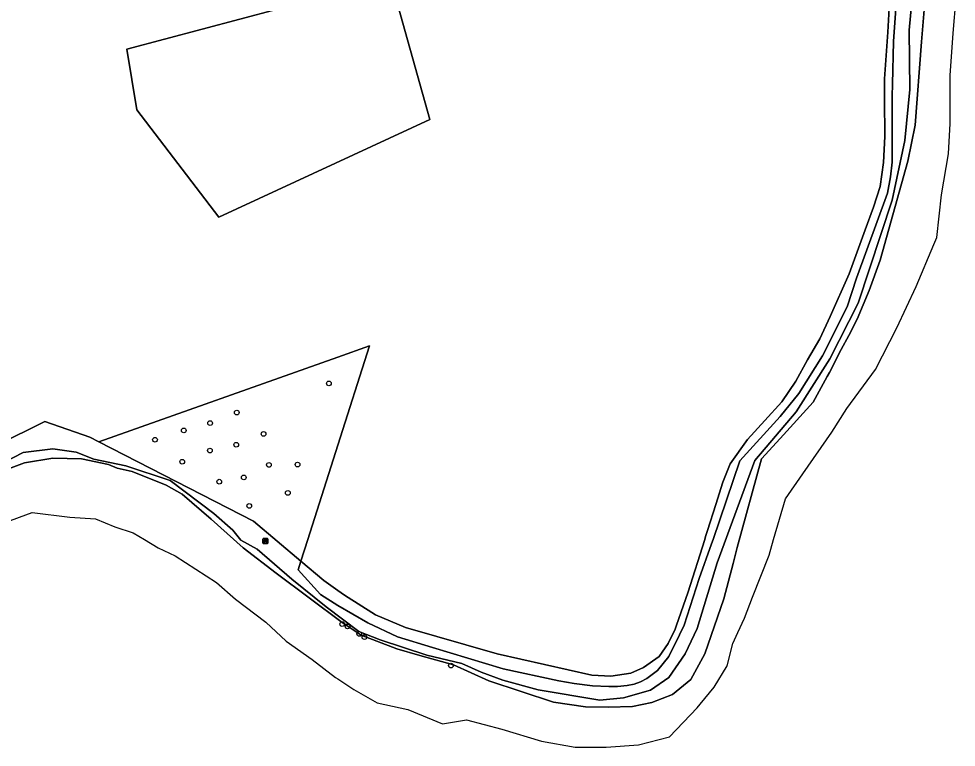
# Model space of a CAD drawing. Extents: x 162510 to 163918, y 388494 to 389774.
# Drawn here: x 163433.6 to 163628.6, y 388706.8 to 388858.3 of the extents above; entities that cross this region are included whole.
import ezdxf

# ---------------------------------------------------------------- set-up
doc = ezdxf.new("R2010")
doc.units = 0
for name, color, linetype in [('IMGEO_Bank', 7, 'Continuous'), ('IMGEO_Boom', 7, 'Continuous'), ('IMGEO_Grasland_agrarisch', 7, 'Continuous'), ('IMGEO_Grasland_overig', 7, 'Continuous'), ('IMGEO_Hek', 7, 'Continuous'), ('IMGEO_Loofbos', 7, 'Continuous'), ('IMGEO_Rivier', 7, 'Continuous')]:
    doc.layers.add(name, color=color, linetype=linetype)

msp = doc.modelspace()

# ---------------------------------------------------------------- linework, layer by layer
at = {"layer": 'IMGEO_Bank'}
for p, q in [((163484.43, 388749.26), (163484.43, 388750.1)), ((163484.43, 388750.1), (163484.43, 388749.26)), ((163484.5, 388750.18), (163485.35, 388750.18)), ((163485.35, 388750.18), (163484.5, 388750.18)), ((163485.43, 388750.11), (163485.43, 388749.27)), ((163485.43, 388749.27), (163485.43, 388750.11)), ((163485.36, 388749.18), (163484.51, 388749.18)), ((163484.51, 388749.18), (163485.36, 388749.18)), ((163485.13, 388749.58), (163484.73, 388749.58)), ((163484.74, 388749.69), (163484.74, 388749.79)), ((163484.78, 388749.79), (163484.78, 388749.69)), ((163485.07, 388749.8), (163484.79, 388749.8)), ((163484.79, 388749.68), (163485.07, 388749.68)), ((163485.08, 388749.69), (163485.08, 388749.79)), ((163485.12, 388749.79), (163485.12, 388749.69))]:
    msp.add_line(p, q, dxfattribs=at)
for points in [[(163484.68, 388749.58), (163484.53, 388749.58), (163484.65, 388749.68), (163484.73, 388749.68)], [(163484.73, 388749.8), (163484.65, 388749.8), (163484.65, 388749.96), (163485.21, 388749.96), (163485.21, 388749.8), (163485.13, 388749.8)], [(163484.73, 388749.57), (163484.73, 388749.37), (163484.68, 388749.37), (163484.68, 388749.57)], [(163485.13, 388749.68), (163485.21, 388749.68), (163485.32, 388749.58), (163485.18, 388749.58)], [(163485.18, 388749.57), (163485.18, 388749.37), (163485.13, 388749.37), (163485.13, 388749.57)]]:
    msp.add_lwpolyline(points, dxfattribs=at)
for centre, radius, start, end in [((163484.51, 388750.1), 0.0779, 92.4484, 184.2845), ((163484.51, 388750.1), 0.0779, 92.4484, 184.2845), ((163485.35, 388750.1), 0.0779, 2.4484, 94.2845), ((163485.35, 388750.1), 0.0779, 2.4484, 94.2845), ((163484.51, 388749.26), 0.0779, 182.4484, 274.2845), ((163484.51, 388749.26), 0.0779, 182.4484, 274.2845), ((163484.68, 388749.57), 0.00671, 2.8957, 87.1043), ((163484.73, 388749.79), 0.00671, 2.8957, 87.1043), ((163484.73, 388749.69), 0.00671, 272.8957, 357.1043), ((163484.73, 388749.57), 0.00671, 92.8957, 177.1043), ((163484.79, 388749.79), 0.00671, 92.8957, 177.1043), ((163484.79, 388749.69), 0.00671, 182.8957, 267.1043), ((163485.07, 388749.79), 0.00671, 2.8957, 87.1043), ((163485.07, 388749.69), 0.00671, 272.8957, 357.1043), ((163485.13, 388749.79), 0.00671, 92.8957, 177.1043), ((163485.13, 388749.69), 0.00671, 182.8957, 267.1043), ((163485.13, 388749.57), 0.00671, 2.8957, 87.1043), ((163485.18, 388749.57), 0.00671, 92.8957, 177.1043), ((163485.35, 388749.26), 0.0779, 272.4484, 4.2845), ((163485.35, 388749.26), 0.0779, 272.4484, 4.2845)]:
    msp.add_arc(centre, radius, start, end, dxfattribs=at)
at = {"layer": 'IMGEO_Boom'}
for centre in [(163498.13, 388782.47), (163478.98, 388776.4), (163473.45, 388774.21), (163467.97, 388772.68), (163484.55, 388771.96), (163461.98, 388770.75), (163478.86, 388769.71), (163473.41, 388768.51), (163467.63, 388766.18), (163485.68, 388765.53), (163491.62, 388765.59), (163475.35, 388762.03), (163480.44, 388762.91), (163489.6, 388759.7), (163481.58, 388756.98), (163500.9, 388732.42), (163502.02, 388731.94), (163504.45, 388730.38), (163505.53, 388729.71), (163523.52, 388723.79)]:
    msp.add_circle(centre, 0.489, dxfattribs=at)
at = {"layer": 'IMGEO_Grasland_agrarisch'}
msp.add_lwpolyline([(163456.11, 388851.95), (163510.94, 388866.6), (163519.14, 388837.37), (163475.22, 388817.02), (163458.2, 388839.32)], close=True, dxfattribs=at)
for points in [[(163439.05, 388774.52), (163448.44, 388771.29), (163450.31, 388770.33), (163500, 388787.94), (163506.57, 388790.27), (163500, 388769.63), (163493.75, 388750), (163492.32, 388745.52), (163497.07, 388741.46), (163500, 388739.39), (163501.36, 388738.44), (163507.84, 388734.35), (163514.08, 388731.71), (163533.12, 388726.23), (163552.79, 388721.78), (163556.74, 388721.57), (163560.89, 388722.18), (163563.52, 388723.41), (163566.83, 388725.64), (163568.69, 388728.35), (163570.16, 388731.38), (163570.44, 388732.19), (163572.78, 388738.93), (163576.28, 388750), (163576.48, 388750.65), (163576.88, 388751.9), (163578.56, 388757.29), (163580.05, 388761.91), (163581.55, 388765.77), (163585.19, 388770.79), (163588.77, 388774.75), (163592.33, 388778.62), (163595.22, 388782.95), (163597.68, 388787.34), (163600.19, 388791.72), (163602.38, 388796.38), (163606.33, 388805.22), (163609.65, 388814.42), (163611.41, 388819.13), (163612.74, 388823.42), (163613.49, 388828.39), (163613.7, 388833.8), (163613.67, 388841.57), (163613.65, 388845.8), (163614.34, 388855.48), (163614.61, 388860.47)], [(163428.24, 388769.25), (163435.36, 388772.64), (163439.05, 388774.52)]]:
    msp.add_lwpolyline(points, dxfattribs=at)
at = {"layer": 'IMGEO_Grasland_overig'}
for points in [[(163426.57, 388764.02), (163434.58, 388768.09), (163440.73, 388768.89), (163445.57, 388768.16), (163449.23, 388766.74), (163455.92, 388765.29), (163465.12, 388762.26), (163474.2, 388755.43), (163478.17, 388751.94), (163479.81, 388749.85), (163483.22, 388747.96), (163490.46, 388741.74), (163497.56, 388736.02), (163504.39, 388730.86), (163508.83, 388729.13), (163518.52, 388725.96), (163525.77, 388724.24), (163529.77, 388722.4), (163534.31, 388720.74), (163541.68, 388718.74), (163554.46, 388716.6), (163559.38, 388717.08), (163564.98, 388718.7), (163568.84, 388721.3), (163572.23, 388726.21), (163574.73, 388731.51), (163578.89, 388745.14), (163586.7, 388766.41), (163595.3, 388776.55), (163602.3, 388787.58), (163608.21, 388799.17), (163615.29, 388820.55), (163617.86, 388832.98), (163618.93, 388843.6), (163618.8, 388855.9), (163619.6, 388864.9)], [(163619.6, 388864.9), (163618.8, 388855.9), (163618.93, 388843.6), (163617.86, 388832.98), (163615.29, 388820.55), (163608.21, 388799.17), (163602.3, 388787.58), (163595.3, 388776.55), (163586.7, 388766.41), (163578.89, 388745.14), (163574.73, 388731.51), (163572.23, 388726.21), (163568.84, 388721.3), (163564.98, 388718.7), (163559.38, 388717.08), (163554.46, 388716.6), (163541.68, 388718.74), (163534.31, 388720.74), (163529.77, 388722.4), (163525.77, 388724.24), (163518.52, 388725.96), (163508.83, 388729.13), (163504.39, 388730.86), (163497.56, 388736.02), (163490.46, 388741.74), (163483.22, 388747.96), (163479.81, 388749.85), (163478.17, 388751.94), (163474.2, 388755.43), (163465.12, 388762.26), (163455.92, 388765.29), (163449.23, 388766.74), (163445.57, 388768.16), (163440.73, 388768.89), (163434.58, 388768.09), (163426.57, 388764.02)], [(163616.14, 388862.42), (163615.51, 388853.53), (163615.33, 388844.7), (163615.28, 388842.19), (163615.23, 388828.45), (163614.92, 388825.42), (163614.29, 388822.01), (163607.82, 388804.32), (163605.92, 388798.38), (163600.78, 388788.2), (163595.87, 388780.35), (163591.95, 388775.59), (163583.6, 388766.39), (163578.04, 388750), (163577.71, 388749.08), (163575.15, 388741.88), (163572, 388732.18), (163571.03, 388730.21), (163568.79, 388725.66), (163566.44, 388722.77), (163564.25, 388721.11), (163562.96, 388720.41), (163561.63, 388719.93), (163560.13, 388719.66), (163558.15, 388719.45), (163556.34, 388719.45), (163552.97, 388719.56), (163549.17, 388720.09), (163545.97, 388720.63), (163534.4, 388723.09), (163519.7, 388727.53), (163512.4, 388729.77), (163506.2, 388732.71), (163500, 388736.29), (163496.36, 388738.58), (163491.73, 388743.71), (163492.32, 388745.52), (163482.48, 388753.84), (163450.31, 388770.33), (163448.44, 388771.29), (163439.05, 388774.52), (163435.36, 388772.64), (163428.24, 388769.25)], [(163429.26, 388763.89), (163434.86, 388765.95), (163440.74, 388766.93), (163446.71, 388766.8), (163452.3, 388765.61), (163454.08, 388764.87), (163457.23, 388764.16), (163464.27, 388761.3), (163467.6, 388759.4), (163473.64, 388754.26), (163480.33, 388748.29), (163487.19, 388742.99), (163500.91, 388732.74), (163501.12, 388732.6), (163504.85, 388730.08), (163512.26, 388727.26), (163517.06, 388725.91), (163524.04, 388723.95), (163531.38, 388720.6), (163544.84, 388716.16), (163551.48, 388715.2), (163556.21, 388715.14), (163561.3, 388715.27), (163565.3, 388716.12), (163569.58, 388717.75), (163573.41, 388720.9), (163576.28, 388726.25), (163580.23, 388737.64), (163582.2, 388745.01), (163583.01, 388748.36), (163588.11, 388766.8), (163591.96, 388771.02), (163598.8, 388778.55), (163601.77, 388783.91), (163602.21, 388784.71), (163604.66, 388789.48), (163606.22, 388792.46), (163607.96, 388795.79), (163610.51, 388801.79), (163612.79, 388808.11), (163618.52, 388828.69), (163620.04, 388836.16), (163621.37, 388853.48), (163622.1, 388862.74)], [(163614.61, 388860.47), (163614.34, 388855.48), (163613.65, 388845.8), (163613.67, 388841.57), (163613.7, 388833.8), (163613.49, 388828.39), (163612.74, 388823.42), (163611.41, 388819.13), (163609.65, 388814.42), (163606.33, 388805.22), (163602.38, 388796.38), (163600.19, 388791.72), (163597.68, 388787.34), (163595.22, 388782.95), (163592.33, 388778.62), (163588.77, 388774.75), (163585.19, 388770.79), (163581.55, 388765.77), (163580.05, 388761.91), (163578.56, 388757.29), (163576.88, 388751.9), (163576.48, 388750.65), (163576.28, 388750), (163572.78, 388738.93), (163570.44, 388732.19), (163570.16, 388731.38), (163568.69, 388728.35), (163566.83, 388725.64), (163563.52, 388723.41), (163560.89, 388722.18), (163556.74, 388721.57), (163552.79, 388721.78), (163533.12, 388726.23), (163514.08, 388731.71), (163507.84, 388734.35), (163501.36, 388738.44), (163500, 388739.39), (163497.07, 388741.46), (163492.32, 388745.52), (163491.73, 388743.71), (163496.36, 388738.58), (163500, 388736.29), (163506.2, 388732.71), (163512.4, 388729.77), (163519.7, 388727.53), (163534.4, 388723.09), (163545.97, 388720.63), (163549.17, 388720.09), (163552.97, 388719.56), (163556.34, 388719.45), (163558.15, 388719.45), (163560.13, 388719.66), (163561.63, 388719.93), (163562.96, 388720.41), (163564.25, 388721.11), (163566.44, 388722.77), (163568.79, 388725.66), (163571.03, 388730.21), (163572, 388732.18), (163575.15, 388741.88), (163577.71, 388749.08), (163578.04, 388750), (163583.6, 388766.39), (163591.95, 388775.59), (163595.87, 388780.35), (163600.78, 388788.2), (163605.92, 388798.38), (163607.82, 388804.32), (163614.29, 388822.01), (163614.92, 388825.42), (163615.23, 388828.45), (163615.28, 388842.19), (163615.33, 388844.7), (163615.51, 388853.53), (163616.14, 388862.42)]]:
    msp.add_lwpolyline(points, dxfattribs=at)
at = {"layer": 'IMGEO_Hek'}
for points in [[(163620.51, 388880.95), (163618.92, 388875.74), (163617.68, 388870.26), (163616.14, 388862.42), (163615.51, 388853.53), (163615.33, 388844.7), (163615.28, 388842.19)], [(163613.67, 388841.57), (163613.65, 388845.8), (163614.34, 388855.48), (163614.61, 388860.47), (163615.78, 388865.66), (163616.48, 388869.94), (163617.55, 388874.16), (163618.55, 388878.13)], [(163615.28, 388842.19), (163615.23, 388828.45), (163614.92, 388825.42), (163614.29, 388822.01), (163607.82, 388804.32), (163605.92, 388798.38), (163600.78, 388788.2), (163595.87, 388780.35), (163591.95, 388775.59), (163583.6, 388766.39), (163578.04, 388750), (163577.71, 388749.08)], [(163576.88, 388751.9), (163578.56, 388757.29), (163580.05, 388761.91), (163581.55, 388765.77), (163585.19, 388770.79), (163588.77, 388774.75), (163592.33, 388778.62), (163595.22, 388782.95), (163597.68, 388787.34), (163600.19, 388791.72), (163602.38, 388796.38), (163606.33, 388805.22), (163609.65, 388814.42), (163611.41, 388819.13), (163612.74, 388823.42), (163613.49, 388828.39), (163613.7, 388833.8), (163613.67, 388841.57)], [(163450.31, 388770.33), (163500, 388787.94), (163506.57, 388790.27), (163500, 388769.63), (163493.75, 388750), (163492.32, 388745.52)], [(163428.24, 388769.25), (163435.36, 388772.64), (163439.05, 388774.52), (163448.44, 388771.29), (163450.31, 388770.33)], [(163450.31, 388770.33), (163482.48, 388753.84)], [(163492.32, 388745.52), (163482.48, 388753.84)], [(163570.44, 388732.19), (163572.78, 388738.93), (163576.28, 388750), (163576.48, 388750.65), (163576.88, 388751.9)], [(163577.71, 388749.08), (163575.15, 388741.88), (163572, 388732.18), (163571.03, 388730.21)], [(163491.73, 388743.71), (163492.32, 388745.52)], [(163492.32, 388745.52), (163497.07, 388741.46), (163500, 388739.39), (163501.36, 388738.44), (163507.84, 388734.35), (163514.08, 388731.71), (163533.12, 388726.23), (163552.79, 388721.78), (163556.74, 388721.57), (163560.89, 388722.18), (163563.52, 388723.41), (163566.83, 388725.64), (163568.69, 388728.35), (163570.16, 388731.38), (163570.44, 388732.19)], [(163571.03, 388730.21), (163568.79, 388725.66), (163566.44, 388722.77), (163564.25, 388721.11), (163562.96, 388720.41), (163561.63, 388719.93), (163560.13, 388719.66), (163558.15, 388719.45), (163556.34, 388719.45), (163552.97, 388719.56), (163549.17, 388720.09), (163545.97, 388720.63), (163534.4, 388723.09), (163519.7, 388727.53), (163512.4, 388729.77), (163506.2, 388732.71), (163500, 388736.29), (163496.36, 388738.58), (163491.73, 388743.71)]]:
    msp.add_lwpolyline(points, dxfattribs=at)
at = {"layer": 'IMGEO_Loofbos'}
for points in [[(163456.11, 388851.95), (163458.2, 388839.32), (163475.22, 388817.02), (163519.14, 388837.37), (163510.94, 388866.6)], [(163482.48, 388753.84), (163492.32, 388745.52), (163493.75, 388750), (163500, 388769.63), (163506.57, 388790.27), (163500, 388787.94), (163450.31, 388770.33)]]:
    msp.add_lwpolyline(points, close=True, dxfattribs=at)
at = {"layer": 'IMGEO_Rivier'}
for points in [[(163622.1, 388862.74), (163621.37, 388853.48), (163620.04, 388836.16), (163618.52, 388828.69), (163612.79, 388808.11), (163610.51, 388801.79), (163607.96, 388795.79), (163606.22, 388792.46), (163604.66, 388789.48), (163602.21, 388784.71), (163601.77, 388783.91), (163598.8, 388778.55), (163591.96, 388771.02), (163588.11, 388766.8), (163583.01, 388748.36), (163582.2, 388745.01), (163580.23, 388737.64), (163576.28, 388726.25), (163573.41, 388720.9), (163569.58, 388717.75), (163565.3, 388716.12), (163561.3, 388715.27), (163556.21, 388715.14), (163551.48, 388715.2), (163544.84, 388716.16), (163531.38, 388720.6), (163524.04, 388723.95), (163517.06, 388725.91), (163512.26, 388727.26), (163504.85, 388730.08), (163501.12, 388732.6), (163500.91, 388732.74), (163487.19, 388742.99), (163480.33, 388748.29), (163473.64, 388754.26), (163467.6, 388759.4), (163464.27, 388761.3), (163457.23, 388764.16), (163454.08, 388764.87), (163452.3, 388765.61), (163446.71, 388766.8), (163440.74, 388766.93), (163434.86, 388765.95), (163429.26, 388763.89)], [(163430.6, 388753.48), (163436.47, 388755.62), (163444.29, 388754.63), (163449.6, 388754.27), (163453.66, 388752.65), (163457.41, 388751.41), (163459.77, 388750), (163462.61, 388748.3), (163466.17, 388746.62), (163474.8, 388741.08), (163478.75, 388737.58), (163485, 388732.79), (163489.26, 388728.86), (163494.64, 388725.06), (163499.52, 388721.32), (163500, 388721.01), (163503.33, 388718.83), (163508.15, 388716.03), (163514.53, 388714.67), (163521.78, 388711.68), (163526.78, 388712.51), (163534.1, 388710.58), (163542.35, 388708.1), (163549.35, 388706.8), (163555.79, 388706.82), (163562.53, 388707.33), (163568.97, 388708.97), (163574.71, 388714.98), (163575.34, 388715.75), (163578.26, 388719.3), (163580.94, 388723.74), (163582.12, 388728.36), (163583.2, 388730.69), (163584.55, 388733.62), (163586.23, 388737.99), (163589.65, 388746.75), (163590.61, 388750), (163593.07, 388758.44), (163596.69, 388763.69), (163602.74, 388772.33), (163605.85, 388777.27), (163611.77, 388785.34), (163616.26, 388794.04), (163620.25, 388802.6), (163623.93, 388811.34), (163624.54, 388812.8), (163625.53, 388821.67), (163626.95, 388830.23), (163627.31, 388836.54), (163627.3, 388846.48), (163627.91, 388855.29), (163628.58, 388862.73)]]:
    msp.add_lwpolyline(points, dxfattribs=at)

doc.saveas('drawing.dxf')
